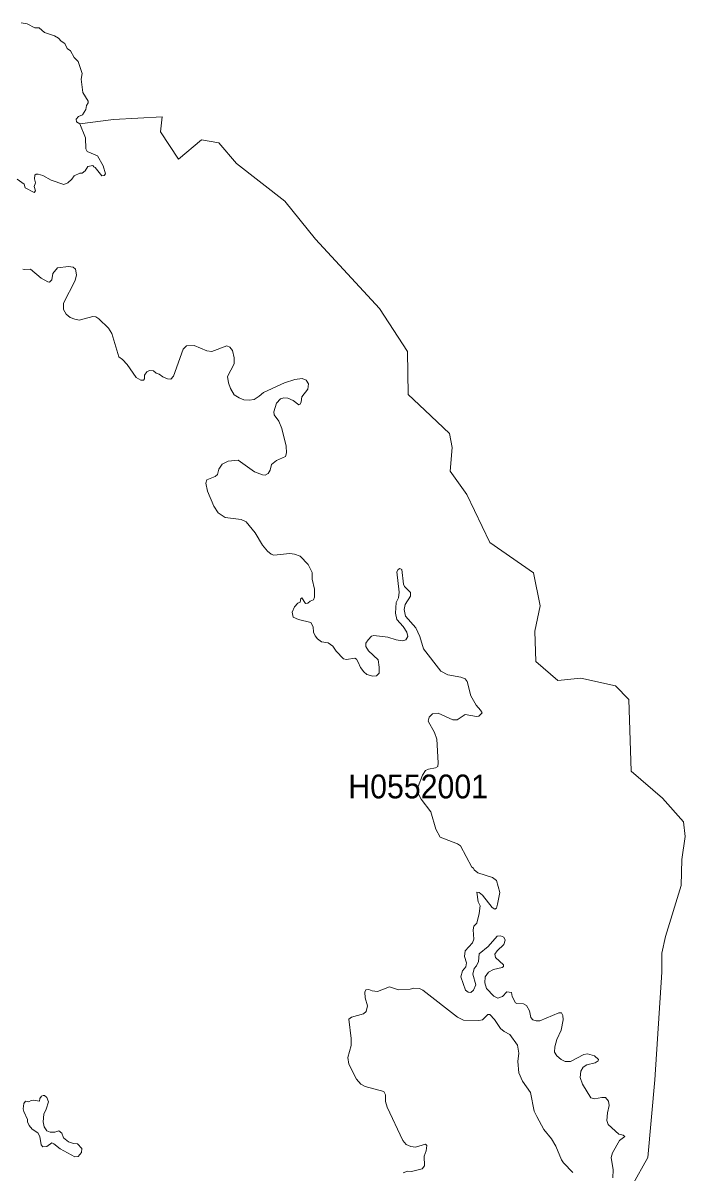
# Model space of a CAD drawing. Extents: x 369010 to 739155, y 6377141 to 6616555.
# Drawn here: x 478743 to 481521, y 6536366 to 6541190 of the extents above; entities that cross this region are included whole.
import ezdxf
from ezdxf.enums import TextEntityAlignment as Align

# ---------------------------------------------------------------- set-up
doc = ezdxf.new("R2010")
doc.units = 0
doc.header["$LTSCALE"] = 40
doc.layers.add('1', color=7, linetype='Continuous', lineweight=13)
doc.layers.add('2', color=7, linetype='Continuous')

msp = doc.modelspace()

# ---------------------------------------------------------------- linework, layer by layer
at = {"layer": '1'}
for points in [[(478735.38, 6541189.71), (478759.88, 6541185.9), (478792.15, 6541170.01), (478810.52, 6541169.52), (478833.2, 6541149.82), (478875.07, 6541135.09), (478891.29, 6541126.32), (478903.04, 6541113.41), (478918.1, 6541103.65), (478928.2, 6541082.3), (478941.6, 6541073.03), (478957.99, 6541044.56), (478974.37, 6541027.85), (478991.25, 6540977.04), (478987.45, 6540954.03), (478993.74, 6540897.76), (479016.41, 6540861.85), (479016.24, 6540854.56), (479008.63, 6540842.98), (479006.98, 6540826.1), (478992.25, 6540804.25), (478975.2, 6540796.8), (478965.93, 6540786.38), (478967.59, 6540774.13), (478980.66, 6540765.69), (479122, 6540784.39), (479326.4, 6540795.81), (479319.45, 6540733.08), (479395.75, 6540618.22), (479492.57, 6540698.99), (479564.73, 6540685.91), (479639.04, 6540599.52), (479841.12, 6540441.8), (479970.87, 6540281.59), (480239.32, 6539991.63), (480356.66, 6539811.23), (480358.81, 6539630), (480428.99, 6539564.29), (480533.25, 6539466.81), (480544.51, 6539407.89), (480535.57, 6539308.26), (480605.75, 6539210.78), (480702.4, 6539008.2), (480885.78, 6538881.26), (480913.09, 6538743.06), (480890.41, 6538636.64), (480894.88, 6538509.7), (480986.9, 6538429.76), (481084.22, 6538438.87), (481229.2, 6538407.09), (481285.8, 6538350.49), (481294.9, 6538049.1), (481426.15, 6537935.9), (481514.53, 6537836.27), (481521.31, 6537775.03), (481507.74, 6537677.55), (481505.59, 6537569.31), (481439.55, 6537355.48), (481423.67, 6537285.14), (481423.67, 6537205.86), (481394.21, 6536752.71), (481364.75, 6536427.83), (481299.04, 6536309.99)], [(481299.04, 6536309.99), (481364.75, 6536427.83), (481394.21, 6536752.71), (481423.67, 6537205.86), (481423.67, 6537285.14), (481439.55, 6537355.48), (481505.59, 6537569.31), (481507.74, 6537677.55), (481521.31, 6537775.03), (481514.53, 6537836.27), (481426.15, 6537935.9), (481294.9, 6538049.1), (481285.8, 6538350.49), (481229.2, 6538407.09), (481084.22, 6538438.87), (480986.9, 6538429.76), (480894.88, 6538509.7), (480890.41, 6538636.64), (480913.09, 6538743.06), (480885.78, 6538881.26), (480702.4, 6539008.2), (480605.75, 6539210.78), (480535.57, 6539308.26), (480544.51, 6539407.89), (480533.25, 6539466.81), (480428.99, 6539564.29), (480358.81, 6539630), (480356.66, 6539811.23), (480239.32, 6539991.63), (479970.87, 6540281.59), (479841.12, 6540441.8), (479639.04, 6540599.52), (479564.73, 6540685.91), (479492.57, 6540698.99), (479395.75, 6540618.22), (479319.45, 6540733.08), (479326.4, 6540795.81), (479122, 6540784.39), (478980.66, 6540765.69)], [(478980.66, 6540765.69), (479004.66, 6540707.43), (479005.98, 6540661.42), (479011.45, 6540650.5), (479055.8, 6540631.63), (479079.8, 6540589.59), (479089.73, 6540556.99), (479083.94, 6540549.04), (479073.01, 6540548.55), (479046.2, 6540583.3), (479040.24, 6540586.28), (479036.11, 6540591.74), (479014.59, 6540587.11), (479003.67, 6540568.74), (478991.09, 6540559.47), (478980.66, 6540559.47), (478957.99, 6540548.55), (478948.22, 6540533.49), (478931.18, 6540518.42), (478913.96, 6540511.64), (478860.34, 6540530.18), (478826.58, 6540549.87), (478807.05, 6540555.5), (478797.78, 6540554.5), (478792.48, 6540550.7), (478790.66, 6540534.97), (478795.13, 6540518.76), (478789.01, 6540503.86), (478795.63, 6540485.49), (478789.17, 6540478.54), (478752.6, 6540497.07), (478747.96, 6540513.29), (478718.17, 6540534.31)], [(478742.34, 6540156.8), (478749.95, 6540154.32), (478773.78, 6540155.8), (478819.46, 6540118.9), (478846.77, 6540102.68), (478854.71, 6540101.19), (478863.98, 6540110.95), (478868.12, 6540138.59), (478887.32, 6540161.6), (478933.33, 6540167.39), (478953.19, 6540164.91), (478963.28, 6540156.47), (478967.09, 6540131.97), (478961.63, 6540108.31)], [(478961.63, 6540108.31), (478913.47, 6540013.47), (478912.97, 6539986.99), (478923.4, 6539967.79), (478940.94, 6539953.23), (478959.97, 6539945.78), (478979.17, 6539942.8), (479035.77, 6539957.37), (479048.19, 6539956.54), (479061.43, 6539947.77), (479102.31, 6539908.71), (479116.04, 6539886.7), (479145.17, 6539787.72), (479160.07, 6539776.8), (479179.6, 6539756.11), (479217.99, 6539701.83), (479237.85, 6539689.75), (479248.78, 6539689.75), (479252.92, 6539696.37), (479253.25, 6539710.93), (479262.02, 6539725.16), (479273.27, 6539730.96), (479290.65, 6539730.13), (479301.9, 6539719.21), (479314.48, 6539715.07), (479329.38, 6539704.31), (479349.74, 6539696.03), (479363.97, 6539693.88), (479374.73, 6539707.62), (479415.11, 6539820.33), (479429.67, 6539834.56), (479461.62, 6539835.39), (479514.41, 6539813.21), (479535.27, 6539810.73), (479598.65, 6539834.89), (479610.57, 6539829.1), (479621.82, 6539814.54), (479629.44, 6539783.75), (479628.94, 6539758.76), (479601.14, 6539706.3), (479604.78, 6539678.82), (479613.55, 6539655.65), (479629.77, 6539628.51), (479649.79, 6539615.6), (479669.65, 6539608.15), (479692.66, 6539606.17), (479713.02, 6539609.81), (479733.7, 6539622.72), (479751.58, 6539638.94), (479839.79, 6539678.49), (479883.49, 6539693.06), (479914.6, 6539697.52), (479930.82, 6539690.57), (479940.42, 6539674.68), (479937.94, 6539653), (479912.95, 6539619.74), (479910.96, 6539599.88), (479905.99, 6539589.45), (479900.53, 6539586.47), (479877.2, 6539604.35), (479854.03, 6539614.77), (479838.14, 6539616.43), (479823.24, 6539611.46), (479806.53, 6539593.26), (479794.94, 6539557.84), (479797.42, 6539544.1), (479816.95, 6539518.28), (479829.53, 6539487.83), (479847.41, 6539413.02), (479849.39, 6539384.72), (479844.1, 6539369.83), (479807.35, 6539352.78), (479786.17, 6539336.06), (479780.38, 6539311.9), (479772.1, 6539297.83), (479759.52, 6539291.54), (479747.61, 6539292.87), (479713.84, 6539306.11), (479645.66, 6539354.77), (479603.29, 6539350.63), (479579.12, 6539338.22), (479564.06, 6539316.87), (479559.1, 6539294.03), (479550, 6539285.75), (479513.75, 6539271.52), (479510.11, 6539258.28), (479516.73, 6539225.01), (479544.2, 6539160.96), (479561.25, 6539133.98), (479591.54, 6539113.96), (479658.57, 6539105.68), (479679.75, 6539095.26), (479716.99, 6539049.91), (479748.27, 6538997.77), (479768.63, 6538972.12), (479783.69, 6538959.21), (479795.6, 6538955.9), (479863.13, 6538962.85), (479882.16, 6538959.54), (479906.66, 6538952.09)], [(479906.66, 6538952.09), (479939.26, 6538917.17), (479957.13, 6538883.08), (479956.64, 6538855.61), (479965.74, 6538813.24), (479966.57, 6538778.98), (479961.6, 6538768.22), (479947.54, 6538762.43), (479937.94, 6538754.15), (479928.83, 6538753.32), (479912.61, 6538776.16), (479908.48, 6538774.01), (479905.5, 6538757.79), (479896.4, 6538754.15), (479882.99, 6538739.09), (479872.23, 6538717.08), (479876.37, 6538695.07), (479898.88, 6538684.97), (479950.51, 6538673.39), (479960.45, 6538655.51), (479962.6, 6538632.51), (479969.22, 6538616.78), (479978.82, 6538604.21), (479995.86, 6538591.46), (480023.67, 6538587.16), (480042.87, 6538574.25), (480057.43, 6538552.73), (480087.72, 6538520.63), (480100.3, 6538518.14), (480135.22, 6538523.11), (480142.17, 6538519.47), (480148.95, 6538506.89), (480159.71, 6538483.72), (480172.62, 6538465.35), (480185.86, 6538455.42), (480210.85, 6538447.47), (480227.07, 6538448.63), (480237.5, 6538459.89), (480238.33, 6538484.88), (480233.69, 6538516.98), (480193.47, 6538554.39), (480182.22, 6538571.77), (480182.22, 6538586), (480191.82, 6538600.89), (480205.39, 6538615.96), (480215.49, 6538618.77), (480273.74, 6538611.98), (480308.33, 6538600.73), (480334.98, 6538596.1), (480349.05, 6538600.23), (480357.32, 6538614.47), (480354.01, 6538631.84), (480338.29, 6538656.01), (480311.98, 6538686.3), (480305.85, 6538711.78), (480308.67, 6538757.46), (480318.76, 6538776.66), (480321.24, 6538800.82), (480311.98, 6538885.23), (480317.77, 6538895.16), (480324.06, 6538899.3), (480332.33, 6538895.16), (480339.45, 6538833.26), (480344.08, 6538824.16), (480369.41, 6538799.33), (480369.41, 6538784.27), (480347.39, 6538748.52), (480342.76, 6538727.34), (480347.89, 6538699.04), (480391.91, 6538650.38), (480408.13, 6538614.96), (480423.03, 6538562.5), (480495.85, 6538468.99), (480526.3, 6538453.93), (480580.59, 6538444), (480598.46, 6538436.05), (480606.9, 6538425.3), (480622.63, 6538365.38), (480644.64, 6538325.83), (480663.34, 6538305.47), (480669.3, 6538293.39), (480655.56, 6538279.65), (480646.79, 6538278), (480598.96, 6538286.27), (480565.69, 6538264.59), (480547.32, 6538264.59), (480484.93, 6538292.89), (480462.09, 6538290.08), (480447.19, 6538276.34), (480442.89, 6538258.8), (480470.03, 6538210.64), (480479.63, 6538183.99), (480485.75, 6538084.19), (480483.27, 6538068.3), (480473.84, 6538062.51), (480445.04, 6538057.38), (480432.63, 6538051.26), (480418.89, 6538032.55), (480401.35, 6537984.72), (480402.67, 6537951.79)], [(480402.67, 6537951.79), (480413.93, 6537931.76), (480454.31, 6537877.81), (480475.49, 6537806.14), (480494.2, 6537771.22), (480567.02, 6537744.58), (480579.1, 6537735.14), (480626.43, 6537646.1), (480633.22, 6537641.3), (480636.86, 6537634.68), (480652.25, 6537622.27), (480712.66, 6537602.24), (480729.71, 6537589.83), (480743.78, 6537539.52), (480735, 6537490.03), (480730.54, 6537474.14), (480723.75, 6537470.01), (480712.16, 6537476.3), (480671.45, 6537528.26), (480658.04, 6537539.02), (480647.29, 6537540.68), (480653.58, 6537500.79), (480661.35, 6537483.25), (480657.22, 6537451.3), (480646.96, 6537410.42), (480635.37, 6537398.34), (480632.39, 6537382.45), (480635.37, 6537343.06), (480629.41, 6537328), (480599.12, 6537295.23), (480596.15, 6537271.4), (480604.09, 6537244.09), (480601.28, 6537228.2), (480587.87, 6537210.66), (480579.93, 6537185.84), (480599.62, 6537129.23), (480611.54, 6537120.96), (480622.46, 6537120.13), (480633.72, 6537129.23), (480643.98, 6537151.74), (480631.23, 6537197.42), (480636.2, 6537219.93), (480646.46, 6537232.01), (480654.9, 6537249.89), (480657.71, 6537281.5), (480694.79, 6537313.11), (480733.51, 6537356.3), (480746.42, 6537357.63), (480760.49, 6537352.66), (480767.11, 6537338.93), (480761.32, 6537320.89), (480733.02, 6537294.9), (480723.75, 6537280.34), (480725.9, 6537266.11), (480759.17, 6537236.15), (480759.17, 6537229.53), (480753.71, 6537224.56), (480717.13, 6537216.29), (480696.44, 6537205.37), (480682.21, 6537185.5), (480680.55, 6537160.84), (480687.67, 6537136.02), (480718.78, 6537104.41), (480735.5, 6537096.46), (480755.86, 6537103.41), (480772.9, 6537123.11), (480792.43, 6537120.13), (480795.74, 6537103.41), (480809.98, 6537076.11), (480814.94, 6537073.13), (480844.07, 6537072.8), (480856.48, 6537065.18), (480868.07, 6537042.84), (480874.36, 6537014.54), (480882.63, 6537004.44), (480896.87, 6537000.8), (480912.26, 6537001.13), (480992.03, 6537034.9), (481003.29, 6537034.07), (481007.92, 6537023.97), (481009.57, 6537005.77), (481001.3, 6536962.24), (480983.92, 6536922.68), (480974.82, 6536891.9), (480973.99, 6536869.06), (480983.43, 6536854.5), (481001.3, 6536839.1), (481018.02, 6536830), (481041.35, 6536830), (481096.63, 6536859.96), (481112.02, 6536862.94), (481141.98, 6536853.34), (481157.7, 6536839.1), (481156.87, 6536833.31), (481143.63, 6536824.21), (481108.71, 6536815.93), (481093.32, 6536806.34), (481083.72, 6536790.12), (481081.24, 6536762.64), (481091.17, 6536735.17)], [(481050.12, 6536363.78), (481011.56, 6536404.82), (481002.79, 6536417.73), (480979.45, 6536474.83), (480960.75, 6536505.95), (480929.14, 6536544.67), (480900.01, 6536599.12), (480888.76, 6536622.13), (480872.54, 6536699.92), (480839.77, 6536747.75), (480824.38, 6536783), (480820.24, 6536830), (480824.38, 6536864.59), (480817.59, 6536899.18), (480786.31, 6536944.2), (480761.82, 6536955.45), (480747.25, 6536968.36), (480721.43, 6537006.59), (480702.4, 6537026.95), (480693.13, 6537026.95), (480671.62, 6537004.44), (480655.73, 6537001.96), (480592.17, 6537003.62), (480566.36, 6537016.19), (480420.71, 6537130.06), (480406.64, 6537136.02), (480382.48, 6537137.67), (480367.42, 6537133.87), (480318.76, 6537131.38), (480281.03, 6537143.8), (480231.04, 6537123.94), (480207.71, 6537126.42), (480194.8, 6537132.21), (480181.06, 6537131.38), (480176.92, 6537120.63), (480178.58, 6537098.12), (480188.68, 6537064.02), (480183.21, 6537040.69), (480171.63, 6537029.93), (480122.14, 6537016.53), (480110.06, 6537008.25), (480119.99, 6536926.66), (480119.99, 6536896.7), (480106.25, 6536846.39), (480110.06, 6536818.91), (480142.83, 6536755.69), (480161.2, 6536735.66), (480178.25, 6536724.91), (480257.36, 6536703.72), (480264.31, 6536689.99), (480264.31, 6536661.68), (480271.92, 6536638.35), (480336.3, 6536498.17), (480350.87, 6536482.28), (480370.4, 6536473.67), (480389.93, 6536470.69), (480431.47, 6536483.6), (480438.09, 6536477.81), (480434.78, 6536455.63), (480426.5, 6536432.79), (480428.16, 6536392.08), (480418.23, 6536379.67), (480372.88, 6536368.74), (480356.66, 6536369.24), (480338.79, 6536363.45)], [(481091.17, 6536735.17), (481126.09, 6536677.74), (481141.48, 6536673.93), (481172.76, 6536679.39), (481187, 6536678.57), (481200.4, 6536664), (481202.39, 6536644.8), (481195.77, 6536614.02), (481193.62, 6536582.08), (481198.25, 6536565.86), (481243.1, 6536524.65), (481262.3, 6536521.34), (481268.59, 6536515.05), (481246.08, 6536498), (481216.95, 6536446.36), (481211.49, 6536426.83), (481220.26, 6536375.69), (481218.61, 6536341.93)]]:
    msp.add_lwpolyline(points, dxfattribs=at)
msp.add_lwpolyline([(478959.97, 6536430.31), (478973.71, 6536430.97), (478988.61, 6536447.52), (478989.76, 6536464.73), (478971.56, 6536484.76), (478954.84, 6536485.92), (478933.66, 6536493.37), (478912.47, 6536509.92), (478905.69, 6536528.78), (478892.94, 6536538.55), (478876.39, 6536533.92), (478856.37, 6536533.92), (478843.13, 6536538.55), (478831.71, 6536556.26), (478827.74, 6536577.61), (478830.55, 6536609.05), (478840.31, 6536629.58), (478849.58, 6536661.19), (478843.13, 6536679.56), (478833.53, 6536687.5), (478827.24, 6536688), (478820.29, 6536684.03), (478813.5, 6536674.92), (478812.34, 6536663.51), (478788.84, 6536667.48), (478776.76, 6536666.32), (478767, 6536661.19), (478753.26, 6536663.51), (478745.81, 6536653.74), (478744.16, 6536631.89), (478746.97, 6536620.47), (478762.36, 6536586.71), (478761.87, 6536577.61), (478769.31, 6536561.55), (478781.89, 6536546), (478805.39, 6536531.1), (478813.5, 6536515.05), (478818.63, 6536480.13), (478825.42, 6536472.18), (478842.63, 6536473.84), (478863.32, 6536488.24), (478871.76, 6536485.26), (478899.4, 6536462.91)], close=True, dxfattribs=at)

# ---------------------------------------------------------------- texts
at = {"layer": '2', "width": 0.95}
msp.add_text('H0552001', height=100, dxfattribs=at).set_placement((480401.34, 6537934.72), align=Align.CENTER)

doc.saveas('drawing.dxf')
